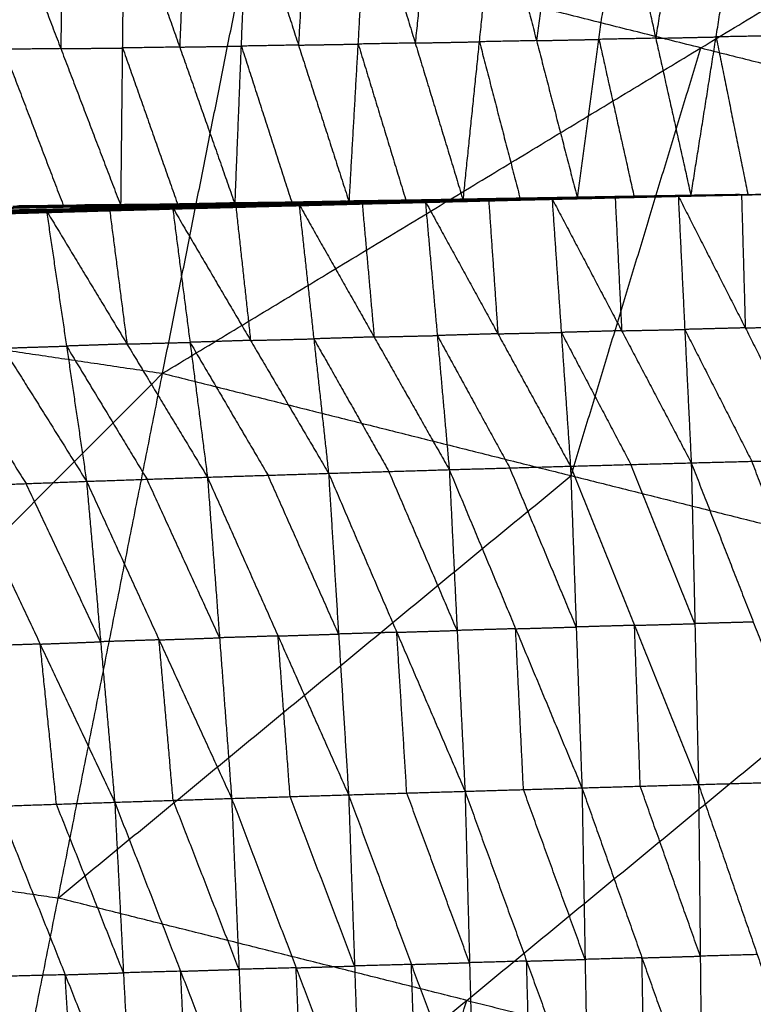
# Model space of a CAD drawing. Header units: millimetres. Extents: x -106 to 110, y -96 to 120.
# Tile 775 of 1020: x 13.84 to 19.6, y 73.1 to 80.83. Entities that reach past the tile are written whole.
import ezdxf

# ---------------------------------------------------------------- set-up
doc = ezdxf.new("R2010")
doc.units = ezdxf.units.MM
doc.header["$MEASUREMENT"] = 0
doc.layers.add('Default', color=7, linetype='Continuous', true_color=0x000000)

msp = doc.modelspace()

# ---------------------------------------------------------------- linework, layer by layer
at = {"layer": 'Default'}
for points in [[(8.4244, 79.0198, 4.1879), (12.3799, 81.9765, 4.4319), (16.3354, 84.9333, 4.6759)], [(14.9661, 78.0494, 4.1879), (15.6507, 81.4914, 4.4319), (16.3354, 84.9333, 4.6759)], [(14.9661, 78.0494, 4.1879), (19.1923, 80.6042, 4.4319), (23.4186, 83.159, 4.6759)], [(19.1146, 79.4433, 0.7886), (19.3121, 80.6901, -0.0152), (19.5096, 81.937, -0.8189)], [(19.5096, 81.937, -0.8189), (19.759, 80.699, -0.0043), (20.0084, 79.461, 0.8103)], [(15.5352, 79.3754, 0.7162), (15.585, 80.6181, -0.1059), (15.6349, 81.8608, -0.928)], [(15.6349, 81.8608, -0.928), (16.0332, 80.626, -0.0979), (16.4316, 79.3911, 0.7322)], [(16.1041, 81.869, -0.9173), (16.0687, 81.2475, -0.5076), (16.0332, 80.626, -0.0979)], [(16.4316, 79.3911, 0.7322), (16.5025, 80.6341, -0.0872), (16.5734, 81.8771, -0.9066)], [(16.5734, 81.8771, -0.9066), (16.9498, 80.6425, -0.0785), (17.3262, 79.408, 0.7495)], [(17.0779, 81.8867, -0.8929), (17.0139, 81.2646, -0.4857), (16.9498, 80.6425, -0.0785)], [(17.3262, 79.408, 0.7495), (17.4543, 80.6521, -0.0648), (17.5824, 81.8963, -0.8792)], [(17.5824, 81.8963, -0.8792), (17.9026, 80.6609, -0.0554), (18.2228, 79.4255, 0.7684)], [(18.0722, 81.9063, -0.8643), (17.9874, 81.2836, -0.4599), (17.9026, 80.6609, -0.0554)], [(18.2228, 79.4255, 0.7684), (18.3924, 80.671, -0.0405), (18.5619, 81.9164, -0.8495)], [(18.5619, 81.9164, -0.8495), (18.8383, 80.6798, -0.0304), (19.1146, 79.4433, 0.7886)], [(19.0358, 81.9267, -0.8342), (18.937, 81.3033, -0.4323), (18.8383, 80.6798, -0.0304)], [(13.6955, 81.8352, -0.9541), (14.1675, 80.5982, -0.1263), (14.6395, 79.3611, 0.7015)], [(14.1809, 81.8403, -0.9494), (14.1742, 81.2193, -0.5379), (14.1675, 80.5982, -0.1263)], [(14.6395, 79.3611, 0.7015), (14.6529, 80.6033, -0.1216), (14.6662, 81.8454, -0.9447)], [(14.6662, 81.8454, -0.9447), (15.1007, 80.6104, -0.1143), (15.5352, 79.3754, 0.7162)], [(15.1506, 81.8531, -0.9363), (15.1256, 81.2318, -0.5253), (15.1007, 80.6104, -0.1143)], [(19.1923, 80.6042, 4.4319), (17.4215, 81.0478, 4.4319), (15.6507, 81.4914, 4.4319)], [(19.759, 80.699, -0.0043), (19.5356, 80.6946, -0.0097), (19.3121, 80.6901, -0.0152)], [(16.0332, 80.626, -0.0979), (15.8091, 80.622, -0.1019), (15.585, 80.6181, -0.1059)], [(16.0332, 80.626, -0.0979), (16.2679, 80.63, -0.0926), (16.5025, 80.6341, -0.0872)], [(16.9498, 80.6425, -0.0785), (16.7262, 80.6383, -0.0829), (16.5025, 80.6341, -0.0872)], [(16.5025, 80.6341, -0.0872), (16.6907, 80.0168, 0.3268), (16.8789, 79.3995, 0.7409)], [(16.9498, 80.6425, -0.0785), (17.2021, 80.6473, -0.0717), (17.4543, 80.6521, -0.0648)], [(17.9026, 80.6609, -0.0554), (17.6785, 80.6565, -0.0601), (17.4543, 80.6521, -0.0648)], [(17.4543, 80.6521, -0.0648), (17.6144, 80.0344, 0.3471), (17.7745, 79.4167, 0.759)], [(17.9026, 80.6609, -0.0554), (18.1475, 80.6659, -0.048), (18.3924, 80.671, -0.0405)], [(18.8383, 80.6798, -0.0304), (18.6153, 80.6754, -0.0355), (18.3924, 80.671, -0.0405)], [(18.3924, 80.671, -0.0405), (18.5305, 80.0527, 0.369), (18.6687, 79.4344, 0.7785)], [(18.8383, 80.6798, -0.0304), (19.0752, 80.685, -0.0228), (19.3121, 80.6901, -0.0152)], [(19.3121, 80.6901, -0.0152), (19.4368, 80.0711, 0.3921), (19.5615, 79.4521, 0.7995)], [(14.1675, 80.5982, -0.1263), (13.9436, 80.5955, -0.1296), (13.7196, 80.5929, -0.1329)], [(13.7196, 80.5929, -0.1329), (13.9556, 79.9744, 0.281), (14.1916, 79.3558, 0.6949)], [(14.1675, 80.5982, -0.1263), (14.4102, 80.6007, -0.124), (14.6529, 80.6033, -0.1216)], [(15.1007, 80.6104, -0.1143), (14.8768, 80.6068, -0.1179), (14.6529, 80.6033, -0.1216)], [(14.6529, 80.6033, -0.1216), (14.8701, 79.9858, 0.2936), (15.0874, 79.3682, 0.7088)], [(15.1007, 80.6104, -0.1143), (15.3429, 80.6143, -0.1101), (15.585, 80.6181, -0.1059)], [(15.585, 80.6181, -0.1059), (15.7842, 80.0007, 0.3091), (15.9834, 79.3832, 0.7242)], [(18.1736, 77.246, 4.1879), (18.683, 78.9251, 4.3099), (19.1923, 80.6042, 4.4319)], [(19.1923, 80.6042, 4.4319), (20.7961, 80.2025, 4.4319), (22.3999, 79.8008, 4.4319)], [(18.9496, 79.4375, 0.7766), (19.479, 79.4492, 0.7935), (20.0084, 79.461, 0.8103)], [(18.9614, 79.4388, 0.7708), (19.4849, 79.4499, 0.7906), (20.0084, 79.461, 0.8103)], [(18.9712, 79.4413, 0.7692), (19.4898, 79.4511, 0.7898), (20.0084, 79.461, 0.8103)], [(18.9789, 79.4439, 0.7707), (19.4936, 79.4525, 0.7905), (20.0084, 79.461, 0.8103)], [(18.9843, 79.4441, 0.7773), (19.4963, 79.4525, 0.7938), (20.0084, 79.461, 0.8103)], [(19.0149, 79.4411, 0.7864), (19.5116, 79.4511, 0.7984), (20.0084, 79.461, 0.8103)], [(19.1146, 79.4433, 0.7886), (19.5615, 79.4521, 0.7995), (20.0084, 79.461, 0.8103)], [(14.6395, 79.3611, 0.7015), (15.269, 79.3771, 0.7078), (15.8984, 79.3931, 0.7142)], [(14.7553, 79.3694, 0.699), (15.07, 79.3774, 0.7022), (15.3847, 79.3853, 0.7053)], [(14.8428, 79.3714, 0.6851), (15.3593, 79.3803, 0.6944), (15.8757, 79.3892, 0.7037)], [(15.3734, 79.3834, 0.7001), (15.1151, 79.379, 0.6955), (14.8569, 79.3745, 0.6908)], [(14.871, 79.3776, 0.6965), (15.3847, 79.3853, 0.7053), (15.8984, 79.3931, 0.7142)], [(14.871, 79.3776, 0.6965), (15.3734, 79.3834, 0.7001), (15.8757, 79.3892, 0.7037)], [(15.269, 79.3771, 0.7078), (15.4929, 79.3807, 0.7115), (15.7168, 79.3842, 0.7152)], [(15.3445, 79.3737, 0.6939), (15.6028, 79.3782, 0.6986), (15.861, 79.3826, 0.7032)], [(15.3593, 79.3803, 0.6944), (15.3663, 79.3819, 0.6973), (15.3734, 79.3834, 0.7001)], [(15.861, 79.3826, 0.7032), (15.6101, 79.3815, 0.6988), (15.3593, 79.3803, 0.6944)], [(15.3734, 79.3834, 0.7001), (15.6302, 79.3873, 0.7045), (15.8871, 79.3911, 0.7089)], [(15.8871, 79.3911, 0.7089), (15.6359, 79.3882, 0.7071), (15.3847, 79.3853, 0.7053)], [(15.5352, 79.3754, 0.7162), (15.7168, 79.3842, 0.7152), (15.8984, 79.3931, 0.7142)], [(15.5352, 79.3754, 0.7162), (15.9834, 79.3832, 0.7242), (16.4316, 79.3911, 0.7322)], [(15.7168, 79.3842, 0.7152), (15.9409, 79.3882, 0.7192), (16.165, 79.3921, 0.7232)], [(15.7674, 79.3591, 0.7118), (16.3982, 79.3789, 0.7277), (17.0291, 79.3987, 0.7436)], [(15.7674, 79.3591, 0.7118), (16.2977, 79.3728, 0.721), (16.828, 79.3864, 0.7301)], [(15.8102, 79.3643, 0.7042), (16.3355, 79.3771, 0.7131), (16.8607, 79.39, 0.722)], [(15.8102, 79.3643, 0.7042), (16.3191, 79.3754, 0.7171), (16.828, 79.3864, 0.7301)], [(16.3535, 79.383, 0.7124), (16.0908, 79.3766, 0.7079), (15.8282, 79.3702, 0.7035)], [(15.8462, 79.3761, 0.7028), (16.3672, 79.3872, 0.7114), (16.8883, 79.3983, 0.7201)], [(15.8462, 79.3761, 0.7028), (16.3535, 79.383, 0.7124), (16.8607, 79.39, 0.722)], [(15.8462, 79.3761, 0.7028), (15.861, 79.3826, 0.7032), (15.8757, 79.3892, 0.7037)], [(16.382, 79.3937, 0.7119), (16.1215, 79.3882, 0.7076), (15.861, 79.3826, 0.7032)], [(15.8757, 79.3892, 0.7037), (16.3933, 79.3984, 0.7127), (16.9108, 79.4075, 0.7217)], [(15.8757, 79.3892, 0.7037), (16.382, 79.3937, 0.7119), (16.8883, 79.3983, 0.7201)], [(15.8757, 79.3892, 0.7037), (15.8871, 79.3911, 0.7089), (15.8984, 79.3931, 0.7142)], [(16.4046, 79.4003, 0.7179), (16.1458, 79.3957, 0.7134), (15.8871, 79.3911, 0.7089)], [(15.8984, 79.3931, 0.7142), (16.4133, 79.4014, 0.723), (16.9281, 79.4097, 0.7319)], [(15.8984, 79.3931, 0.7142), (16.4046, 79.4003, 0.7179), (16.9108, 79.4075, 0.7217)], [(15.8984, 79.3931, 0.7142), (16.165, 79.3921, 0.7232), (16.4316, 79.3911, 0.7322)], [(15.9024, 79.3674, 0.7182), (16.2179, 79.3773, 0.7262), (16.5333, 79.3872, 0.7341)], [(16.165, 79.3921, 0.7232), (16.0742, 79.3877, 0.7237), (15.9834, 79.3832, 0.7242)], [(16.0375, 79.3757, 0.7246), (16.5333, 79.3872, 0.7341), (17.0291, 79.3987, 0.7436)], [(16.165, 79.3921, 0.7232), (16.2891, 79.3967, 0.7231), (16.4133, 79.4014, 0.723)], [(16.3191, 79.3754, 0.7171), (16.5817, 79.3818, 0.7216), (16.8444, 79.3882, 0.726)], [(16.8444, 79.3882, 0.726), (16.5899, 79.3827, 0.7196), (16.3355, 79.3771, 0.7131)], [(16.3355, 79.3771, 0.7131), (16.3445, 79.3801, 0.7127), (16.3535, 79.383, 0.7124)], [(16.3535, 79.383, 0.7124), (16.614, 79.3886, 0.7167), (16.8745, 79.3941, 0.7211)], [(16.8745, 79.3941, 0.7211), (16.6209, 79.3906, 0.7162), (16.3672, 79.3872, 0.7114)], [(16.3672, 79.3872, 0.7114), (16.3746, 79.3905, 0.7117), (16.382, 79.3937, 0.7119)], [(16.382, 79.3937, 0.7119), (16.6408, 79.3983, 0.7164), (16.8995, 79.4029, 0.7209)], [(16.8995, 79.4029, 0.7209), (16.6464, 79.4006, 0.7168), (16.3933, 79.3984, 0.7127)], [(16.3933, 79.3984, 0.7127), (16.3989, 79.3993, 0.7153), (16.4046, 79.4003, 0.7179)], [(16.3982, 79.3789, 0.7277), (16.6634, 79.3857, 0.7323), (16.9286, 79.3925, 0.7368)], [(16.4046, 79.4003, 0.7179), (16.662, 79.4044, 0.7224), (16.9194, 79.4086, 0.7268)], [(16.9194, 79.4086, 0.7268), (16.6663, 79.405, 0.7249), (16.4133, 79.4014, 0.723)], [(16.4133, 79.4014, 0.723), (16.5465, 79.4009, 0.7275), (16.6798, 79.4004, 0.732)], [(16.4316, 79.3911, 0.7322), (16.6798, 79.4004, 0.732), (16.9281, 79.4097, 0.7319)], [(16.4316, 79.3911, 0.7322), (16.8789, 79.3995, 0.7409), (17.3262, 79.408, 0.7495)], [(16.5333, 79.3872, 0.7341), (16.5803, 78.8608, 0.2155), (16.6272, 78.3344, -0.303)], [(16.6798, 79.4004, 0.732), (16.9035, 79.4046, 0.7364), (17.1272, 79.4088, 0.7407)], [(16.828, 79.3864, 0.7301), (17.4261, 79.4034, 0.7472), (18.0241, 79.4205, 0.7642)], [(16.828, 79.3864, 0.7301), (17.3584, 79.3994, 0.7404), (17.8887, 79.4125, 0.7508)], [(16.828, 79.3864, 0.7301), (16.9286, 79.3925, 0.7368), (17.0291, 79.3987, 0.7436)], [(16.828, 79.3864, 0.7301), (16.8444, 79.3882, 0.726), (16.8607, 79.39, 0.722)], [(17.3747, 79.4012, 0.7364), (17.1095, 79.3947, 0.7312), (16.8444, 79.3882, 0.726)], [(16.8607, 79.39, 0.722), (17.3858, 79.4024, 0.7324), (17.9108, 79.4148, 0.7428)], [(16.8607, 79.39, 0.722), (17.3747, 79.4012, 0.7364), (17.8887, 79.4125, 0.7508)], [(16.8607, 79.39, 0.722), (16.8745, 79.3941, 0.7211), (16.8883, 79.3983, 0.7201)], [(17.3995, 79.4066, 0.7315), (17.137, 79.4003, 0.7263), (16.8745, 79.3941, 0.7211)], [(17.1272, 79.4088, 0.7407), (17.003, 79.4042, 0.7408), (16.8789, 79.3995, 0.7409)], [(16.8883, 79.3983, 0.7201), (17.4088, 79.4092, 0.7304), (17.9293, 79.4202, 0.7407)], [(16.8883, 79.3983, 0.7201), (17.3995, 79.4066, 0.7315), (17.9108, 79.4148, 0.7428)], [(16.8883, 79.3983, 0.7201), (16.8995, 79.4029, 0.7209), (16.9108, 79.4075, 0.7217)], [(17.42, 79.4139, 0.7312), (17.1598, 79.4084, 0.7261), (16.8995, 79.4029, 0.7209)], [(16.9108, 79.4075, 0.7217), (17.4276, 79.4168, 0.7322), (17.9444, 79.4261, 0.7427)], [(16.9108, 79.4075, 0.7217), (17.42, 79.4139, 0.7312), (17.9293, 79.4202, 0.7407)], [(16.9108, 79.4075, 0.7217), (16.9194, 79.4086, 0.7268), (16.9281, 79.4097, 0.7319)], [(17.4362, 79.4179, 0.7373), (17.1778, 79.4132, 0.732), (16.9194, 79.4086, 0.7268)], [(16.9281, 79.4097, 0.7319), (17.442, 79.4183, 0.742), (17.9559, 79.427, 0.7521)], [(16.9281, 79.4097, 0.7319), (17.4362, 79.4179, 0.7373), (17.9444, 79.4261, 0.7427)], [(16.9281, 79.4097, 0.7319), (17.1272, 79.4088, 0.7407), (17.3262, 79.408, 0.7495)], [(16.9286, 79.3925, 0.7368), (17.2276, 79.4011, 0.7454), (17.5266, 79.4096, 0.7539)], [(17.4261, 79.4034, 0.7472), (17.1773, 79.398, 0.742), (16.9286, 79.3925, 0.7368)], [(17.0291, 79.3987, 0.7436), (17.5266, 79.4096, 0.7539), (18.0241, 79.4205, 0.7642)], [(17.0291, 79.3987, 0.7436), (17.123, 78.3459, -0.2935), (17.2169, 77.2932, -1.3306)], [(17.0291, 79.3987, 0.7436), (17.5989, 78.3596, -0.2839), (18.1687, 77.3206, -1.3115)], [(17.641, 79.4175, 0.7508), (17.3841, 79.4131, 0.7458), (17.1272, 79.4088, 0.7407)], [(17.3262, 79.408, 0.7495), (17.641, 79.4175, 0.7508), (17.9559, 79.427, 0.7521)], [(17.3262, 79.408, 0.7495), (17.7745, 79.4167, 0.759), (18.2228, 79.4255, 0.7684)], [(17.3584, 79.3994, 0.7404), (17.3922, 79.4014, 0.7438), (17.4261, 79.4034, 0.7472)], [(17.3584, 79.3994, 0.7404), (17.3665, 79.4003, 0.7384), (17.3747, 79.4012, 0.7364)], [(17.3747, 79.4012, 0.7364), (17.6372, 79.4074, 0.7416), (17.8997, 79.4137, 0.7468)], [(17.8997, 79.4137, 0.7468), (17.6427, 79.408, 0.7396), (17.3858, 79.4024, 0.7324)], [(17.3858, 79.4024, 0.7324), (17.3926, 79.4045, 0.7319), (17.3995, 79.4066, 0.7315)], [(17.3995, 79.4066, 0.7315), (17.6598, 79.412, 0.7366), (17.92, 79.4175, 0.7418)], [(17.92, 79.4175, 0.7418), (17.6644, 79.4134, 0.7361), (17.4088, 79.4092, 0.7304)], [(17.4088, 79.4092, 0.7304), (17.4144, 79.4116, 0.7308), (17.42, 79.4139, 0.7312)], [(17.42, 79.4139, 0.7312), (17.6784, 79.4185, 0.7365), (17.9368, 79.4231, 0.7417)], [(17.4261, 79.4034, 0.7472), (17.6913, 79.41, 0.7523), (17.9564, 79.4165, 0.7575)], [(17.9368, 79.4231, 0.7417), (17.6822, 79.42, 0.737), (17.4276, 79.4168, 0.7322)], [(17.4276, 79.4168, 0.7322), (17.4319, 79.4173, 0.7347), (17.4362, 79.4179, 0.7373)], [(17.4362, 79.4179, 0.7373), (17.6932, 79.4222, 0.7423), (17.9501, 79.4265, 0.7474)], [(17.9501, 79.4265, 0.7474), (17.696, 79.4224, 0.7447), (17.442, 79.4183, 0.742)], [(17.442, 79.4183, 0.742), (17.5415, 79.4179, 0.7464), (17.641, 79.4175, 0.7508)], [(17.5266, 79.4096, 0.7539), (17.5628, 78.8846, 0.235), (17.5989, 78.3596, -0.2839)], [(17.641, 79.4175, 0.7508), (17.8652, 79.4219, 0.7555), (18.0893, 79.4263, 0.7602)], [(18.0893, 79.4263, 0.7602), (17.9319, 79.4215, 0.7596), (17.7745, 79.4167, 0.759)], [(17.8887, 79.4125, 0.7508), (18.4518, 79.4268, 0.7686), (19.0149, 79.4411, 0.7864)], [(17.8887, 79.4125, 0.7508), (18.4191, 79.425, 0.7637), (18.9496, 79.4375, 0.7766)], [(17.8887, 79.4125, 0.7508), (17.9564, 79.4165, 0.7575), (18.0241, 79.4205, 0.7642)], [(17.8887, 79.4125, 0.7508), (17.8997, 79.4137, 0.7468), (17.9108, 79.4148, 0.7428)], [(18.4302, 79.4262, 0.7597), (18.165, 79.4199, 0.7533), (17.8997, 79.4137, 0.7468)], [(17.9108, 79.4148, 0.7428), (18.4361, 79.4268, 0.7568), (18.9614, 79.4388, 0.7708)], [(17.9108, 79.4148, 0.7428), (18.4302, 79.4262, 0.7597), (18.9496, 79.4375, 0.7766)], [(17.9108, 79.4148, 0.7428), (17.92, 79.4175, 0.7418), (17.9293, 79.4202, 0.7407)], [(18.4454, 79.4295, 0.7558), (18.1827, 79.4235, 0.7488), (17.92, 79.4175, 0.7418)], [(17.9293, 79.4202, 0.7407), (18.4502, 79.4308, 0.755), (18.9712, 79.4413, 0.7692)], [(17.9293, 79.4202, 0.7407), (18.4454, 79.4295, 0.7558), (18.9614, 79.4388, 0.7708)], [(17.9293, 79.4202, 0.7407), (17.9368, 79.4231, 0.7417), (17.9444, 79.4261, 0.7427)], [(18.4578, 79.4337, 0.7559), (18.1973, 79.4284, 0.7488), (17.9368, 79.4231, 0.7417)], [(17.9444, 79.4261, 0.7427), (18.4616, 79.435, 0.7567), (18.9789, 79.4439, 0.7707)], [(17.9444, 79.4261, 0.7427), (18.4578, 79.4337, 0.7559), (18.9712, 79.4413, 0.7692)], [(17.9444, 79.4261, 0.7427), (17.9501, 79.4265, 0.7474), (17.9559, 79.427, 0.7521)], [(18.4674, 79.4355, 0.7614), (18.2087, 79.431, 0.7544), (17.9501, 79.4265, 0.7474)], [(17.9559, 79.427, 0.7521), (18.4701, 79.4355, 0.7647), (18.9843, 79.4441, 0.7773)], [(17.9559, 79.427, 0.7521), (18.4674, 79.4355, 0.7614), (18.9789, 79.4439, 0.7707)], [(17.9559, 79.427, 0.7521), (18.0893, 79.4263, 0.7602), (18.2228, 79.4255, 0.7684)], [(17.9564, 79.4165, 0.7575), (18.238, 79.4236, 0.7664), (18.5195, 79.4308, 0.7753)], [(18.4518, 79.4268, 0.7686), (18.2041, 79.4216, 0.763), (17.9564, 79.4165, 0.7575)], [(18.0241, 79.4205, 0.7642), (18.5195, 79.4308, 0.7753), (19.0149, 79.4411, 0.7864)], [(18.0241, 79.4205, 0.7642), (18.0964, 78.3705, -0.2736), (18.1687, 77.3206, -1.3115)], [(18.0241, 79.4205, 0.7642), (18.5706, 78.3835, -0.2634), (19.1171, 77.3465, -1.2909)], [(18.0893, 79.4263, 0.7602), (18.2797, 79.4309, 0.7624), (18.4701, 79.4355, 0.7647)], [(18.6036, 79.4348, 0.7728), (18.3464, 79.4305, 0.7665), (18.0893, 79.4263, 0.7602)], [(18.2228, 79.4255, 0.7684), (18.6036, 79.4348, 0.7728), (18.9843, 79.4441, 0.7773)], [(18.2228, 79.4255, 0.7684), (18.6687, 79.4344, 0.7785), (19.1146, 79.4433, 0.7886)], [(18.4191, 79.425, 0.7637), (18.4355, 79.4259, 0.7661), (18.4518, 79.4268, 0.7686)], [(18.4191, 79.425, 0.7637), (18.4246, 79.4256, 0.7617), (18.4302, 79.4262, 0.7597)], [(18.4302, 79.4262, 0.7597), (18.6928, 79.4321, 0.7667), (18.9555, 79.4381, 0.7737)], [(18.9555, 79.4381, 0.7737), (18.6958, 79.4325, 0.7653), (18.4361, 79.4268, 0.7568)], [(18.4361, 79.4268, 0.7568), (18.4407, 79.4281, 0.7563), (18.4454, 79.4295, 0.7558)], [(18.4454, 79.4295, 0.7558), (18.7058, 79.4348, 0.7629), (18.9663, 79.44, 0.77)], [(18.9663, 79.44, 0.77), (18.7083, 79.4354, 0.7625), (18.4502, 79.4308, 0.755)], [(18.4502, 79.4308, 0.755), (18.454, 79.4322, 0.7554), (18.4578, 79.4337, 0.7559)], [(18.4518, 79.4268, 0.7686), (18.717, 79.4331, 0.775), (18.9822, 79.4393, 0.7815)], [(18.4578, 79.4337, 0.7559), (18.7164, 79.4382, 0.7629), (18.975, 79.4426, 0.77)], [(18.975, 79.4426, 0.77), (18.7183, 79.4388, 0.7633), (18.4616, 79.435, 0.7567)], [(18.4616, 79.435, 0.7567), (18.4645, 79.4352, 0.7591), (18.4674, 79.4355, 0.7614)], [(18.4674, 79.4355, 0.7614), (18.7245, 79.4397, 0.7677), (18.9816, 79.444, 0.774)], [(18.9816, 79.444, 0.774), (18.7258, 79.4398, 0.7693), (18.4701, 79.4355, 0.7647)], [(18.5195, 79.4308, 0.7753), (18.5451, 78.9072, 0.256), (18.5706, 78.3835, -0.2634)], [(18.6036, 79.4348, 0.7728), (18.8265, 79.4392, 0.7779), (19.0495, 79.4437, 0.7829)], [(18.6687, 79.4344, 0.7785), (18.6361, 79.4346, 0.7756), (18.6036, 79.4348, 0.7728)], [(18.9496, 79.4375, 0.7766), (18.9822, 79.4393, 0.7815), (19.0149, 79.4411, 0.7864)], [(18.9496, 79.4375, 0.7766), (18.9555, 79.4381, 0.7737), (18.9614, 79.4388, 0.7708)], [(19.4849, 79.4499, 0.7906), (19.2202, 79.444, 0.7821), (18.9555, 79.4381, 0.7737)], [(18.9614, 79.4388, 0.7708), (18.9663, 79.44, 0.77), (18.9712, 79.4413, 0.7692)], [(19.4898, 79.4511, 0.7898), (19.228, 79.4456, 0.7799), (18.9663, 79.44, 0.77)], [(18.9712, 79.4413, 0.7692), (18.975, 79.4426, 0.77), (18.9789, 79.4439, 0.7707)], [(19.4936, 79.4525, 0.7905), (19.2343, 79.4475, 0.7803), (18.975, 79.4426, 0.77)], [(18.9789, 79.4439, 0.7707), (18.9816, 79.444, 0.774), (18.9843, 79.4441, 0.7773)], [(19.4963, 79.4525, 0.7938), (19.239, 79.4483, 0.7839), (18.9816, 79.444, 0.774)], [(18.9822, 79.4393, 0.7815), (19.2469, 79.4452, 0.7899), (19.5116, 79.4511, 0.7984)], [(19.479, 79.4492, 0.7935), (19.2306, 79.4443, 0.7875), (18.9822, 79.4393, 0.7815)], [(18.9843, 79.4441, 0.7773), (19.0495, 79.4437, 0.7829), (19.1146, 79.4433, 0.7886)], [(19.0149, 79.4411, 0.7864), (19.066, 78.3938, -0.2523), (19.1171, 77.3465, -1.2909)], [(19.0149, 79.4411, 0.7864), (19.5412, 78.4062, -0.2417), (20.0675, 77.3713, -1.2697)], [(19.5615, 79.4521, 0.7995), (19.3055, 79.4479, 0.7912), (19.0495, 79.4437, 0.7829)], [(19.479, 79.4492, 0.7935), (19.4819, 79.4495, 0.792), (19.4849, 79.4499, 0.7906)], [(19.4849, 79.4499, 0.7906), (19.4873, 79.4505, 0.7902), (19.4898, 79.4511, 0.7898)], [(19.4898, 79.4511, 0.7898), (19.4917, 79.4518, 0.7901), (19.4936, 79.4525, 0.7905)], [(19.4936, 79.4525, 0.7905), (19.495, 79.4525, 0.7922), (19.4963, 79.4525, 0.7938)], [(19.4963, 79.4525, 0.7938), (19.5289, 79.4523, 0.7966), (19.5615, 79.4521, 0.7995)], [(19.5116, 79.4511, 0.7984), (19.5264, 78.9286, 0.2783), (19.5412, 78.4062, -0.2417)], [(13.06, 79.2927, 0.6754), (13.5575, 79.3088, 0.6831), (14.055, 79.3249, 0.6908)], [(13.8504, 79.3126, 0.682), (13.6017, 79.3045, 0.6782), (13.353, 79.2965, 0.6743)], [(13.6459, 79.3002, 0.6733), (14.3454, 79.3257, 0.6901), (15.0448, 79.3512, 0.707)], [(13.6459, 79.3002, 0.6733), (14.1765, 79.3154, 0.6835), (14.7071, 79.3305, 0.6937)], [(13.6459, 79.3002, 0.6733), (13.8504, 79.3126, 0.682), (14.055, 79.3249, 0.6908)], [(14.2082, 79.321, 0.6784), (13.9429, 79.3134, 0.6733), (13.6776, 79.3059, 0.6682)], [(13.7093, 79.3115, 0.6632), (14.2351, 79.3247, 0.6745), (14.7609, 79.3379, 0.6857)], [(13.7093, 79.3115, 0.6632), (14.2082, 79.321, 0.6784), (14.7071, 79.3305, 0.6937)], [(14.2617, 79.3353, 0.6738), (13.9988, 79.3287, 0.6681), (13.7359, 79.3221, 0.6625)], [(13.7436, 79.3506, 0.6882), (14.3073, 79.3641, 0.6924), (14.871, 79.3776, 0.6965)], [(13.7436, 79.3506, 0.6882), (14.1916, 79.3558, 0.6949), (14.6395, 79.3611, 0.7015)], [(13.7625, 79.3327, 0.6618), (14.2842, 79.3432, 0.6732), (14.806, 79.3537, 0.6846)], [(13.7625, 79.3327, 0.6618), (14.2617, 79.3353, 0.6738), (14.7609, 79.3379, 0.6857)], [(14.3058, 79.3549, 0.6735), (14.0449, 79.3497, 0.6678), (13.784, 79.3444, 0.6621)], [(13.791, 79.3581, 0.6825), (14.0729, 79.3648, 0.6846), (14.3547, 79.3716, 0.6867)], [(14.3073, 79.3641, 0.6924), (14.0492, 79.3611, 0.6875), (13.791, 79.3581, 0.6825)], [(13.8056, 79.3561, 0.6624), (14.3242, 79.3638, 0.6738), (14.8428, 79.3714, 0.6851)], [(13.8056, 79.3561, 0.6624), (14.3058, 79.3549, 0.6735), (14.806, 79.3537, 0.6846)], [(14.3406, 79.3685, 0.681), (14.0813, 79.3647, 0.6753), (13.822, 79.3609, 0.6696)], [(13.8385, 79.3656, 0.6768), (14.3547, 79.3716, 0.6867), (14.871, 79.3776, 0.6965)], [(13.8385, 79.3656, 0.6768), (14.3406, 79.3685, 0.681), (14.8428, 79.3714, 0.6851)], [(13.8504, 79.3126, 0.682), (14.2002, 79.3253, 0.6904), (14.5499, 79.338, 0.6989)], [(14.3454, 79.3257, 0.6901), (14.0979, 79.3191, 0.6861), (13.8504, 79.3126, 0.682)], [(14.055, 79.3249, 0.6908), (14.5499, 79.338, 0.6989), (15.0448, 79.3512, 0.707)], [(14.055, 79.3249, 0.6908), (14.2121, 78.2633, -0.3396), (14.3693, 77.2016, -1.3699)], [(14.055, 79.3249, 0.6908), (14.6868, 78.2795, -0.3349), (15.3186, 77.2341, -1.3606)], [(14.1765, 79.3154, 0.6835), (14.2609, 79.3205, 0.6868), (14.3454, 79.3257, 0.6901)], [(14.1765, 79.3154, 0.6835), (14.1924, 79.3182, 0.681), (14.2082, 79.321, 0.6784)], [(14.1916, 79.3558, 0.6949), (14.2494, 79.36, 0.6936), (14.3073, 79.3641, 0.6924)], [(14.2082, 79.321, 0.6784), (14.4711, 79.3276, 0.6841), (14.734, 79.3342, 0.6897)], [(14.2351, 79.3247, 0.6745), (14.2484, 79.33, 0.6741), (14.2617, 79.3353, 0.6738)], [(14.734, 79.3342, 0.6897), (14.4845, 79.3295, 0.6821), (14.2351, 79.3247, 0.6745)], [(14.2617, 79.3353, 0.6738), (14.5226, 79.3406, 0.6795), (14.7834, 79.3458, 0.6852)], [(14.2842, 79.3432, 0.6732), (14.295, 79.3491, 0.6733), (14.3058, 79.3549, 0.6735)], [(14.7834, 79.3458, 0.6852), (14.5338, 79.3445, 0.6792), (14.2842, 79.3432, 0.6732)], [(14.3058, 79.3549, 0.6735), (14.5651, 79.3587, 0.6792), (14.8244, 79.3625, 0.6848)], [(14.3073, 79.3641, 0.6924), (14.5313, 79.3667, 0.6957), (14.7553, 79.3694, 0.699)], [(14.3242, 79.3638, 0.6738), (14.3324, 79.3661, 0.6774), (14.3406, 79.3685, 0.681)], [(14.8244, 79.3625, 0.6848), (14.5743, 79.3632, 0.6793), (14.3242, 79.3638, 0.6738)], [(14.3406, 79.3685, 0.681), (14.5988, 79.3715, 0.6859), (14.8569, 79.3745, 0.6908)], [(14.3454, 79.3257, 0.6901), (14.6107, 79.3333, 0.6952), (14.876, 79.3409, 0.7003)], [(14.8569, 79.3745, 0.6908), (14.6058, 79.3731, 0.6887), (14.3547, 79.3716, 0.6867)], [(14.5499, 79.338, 0.6989), (14.6183, 78.8088, 0.182), (14.6868, 78.2795, -0.3349)], [(14.6395, 79.3611, 0.7015), (14.7553, 79.3694, 0.699), (14.871, 79.3776, 0.6965)], [(14.6395, 79.3611, 0.7015), (15.0874, 79.3682, 0.7088), (15.5352, 79.3754, 0.7162)], [(14.7071, 79.3305, 0.6937), (15.3723, 79.3531, 0.7091), (16.0375, 79.3757, 0.7246)], [(14.7071, 79.3305, 0.6937), (15.2372, 79.3448, 0.7027), (15.7674, 79.3591, 0.7118)], [(14.7071, 79.3305, 0.6937), (14.876, 79.3409, 0.7003), (15.0448, 79.3512, 0.707)], [(14.7071, 79.3305, 0.6937), (14.734, 79.3342, 0.6897), (14.7609, 79.3379, 0.6857)], [(15.2641, 79.3485, 0.6988), (14.9991, 79.3414, 0.6942), (14.734, 79.3342, 0.6897)], [(15.269, 79.3771, 0.7078), (15.0121, 79.3732, 0.7034), (14.7553, 79.3694, 0.699)], [(14.7609, 79.3379, 0.6857), (15.2855, 79.3511, 0.695), (15.8102, 79.3643, 0.7042)], [(14.7609, 79.3379, 0.6857), (15.2641, 79.3485, 0.6988), (15.7674, 79.3591, 0.7118)], [(14.7609, 79.3379, 0.6857), (14.7834, 79.3458, 0.6852), (14.806, 79.3537, 0.6846)], [(15.3081, 79.359, 0.6944), (15.0458, 79.3524, 0.6898), (14.7834, 79.3458, 0.6852)], [(14.806, 79.3537, 0.6846), (15.3261, 79.3649, 0.6937), (15.8462, 79.3761, 0.7028)], [(14.806, 79.3537, 0.6846), (14.8244, 79.3625, 0.6848), (14.8428, 79.3714, 0.6851)], [(14.806, 79.3537, 0.6846), (15.3081, 79.359, 0.6944), (15.8102, 79.3643, 0.7042)], [(15.3445, 79.3737, 0.6939), (15.0845, 79.3681, 0.6894), (14.8244, 79.3625, 0.6848)], [(14.8428, 79.3714, 0.6851), (14.8569, 79.3745, 0.6908), (14.871, 79.3776, 0.6965)], [(14.8428, 79.3714, 0.6851), (15.3445, 79.3737, 0.6939), (15.8462, 79.3761, 0.7028)], [(14.876, 79.3409, 0.7003), (15.2085, 79.3522, 0.7081), (15.5411, 79.3634, 0.7158)], [(15.3723, 79.3531, 0.7091), (15.1241, 79.347, 0.7047), (14.876, 79.3409, 0.7003)], [(15.0448, 79.3512, 0.707), (15.5411, 79.3634, 0.7158), (16.0375, 79.3757, 0.7246)], [(15.0448, 79.3512, 0.707), (15.1817, 78.2926, -0.3268), (15.3186, 77.2341, -1.3606)], [(15.0448, 79.3512, 0.707), (15.657, 78.3078, -0.3201), (16.2693, 77.2645, -1.3472)], [(15.0874, 79.3682, 0.7088), (15.1782, 79.3727, 0.7083), (15.269, 79.3771, 0.7078)], [(15.2372, 79.3448, 0.7027), (15.3048, 79.349, 0.7059), (15.3723, 79.3531, 0.7091)], [(15.2372, 79.3448, 0.7027), (15.2507, 79.3467, 0.7008), (15.2641, 79.3485, 0.6988)], [(15.2641, 79.3485, 0.6988), (15.5264, 79.3551, 0.7034), (15.7888, 79.3617, 0.708)], [(15.7888, 79.3617, 0.708), (15.5371, 79.3564, 0.7015), (15.2855, 79.3511, 0.695)], [(15.2855, 79.3511, 0.695), (15.2968, 79.3551, 0.6947), (15.3081, 79.359, 0.6944)], [(15.3081, 79.359, 0.6944), (15.5682, 79.3646, 0.6989), (15.8282, 79.3702, 0.7035)], [(15.3261, 79.3649, 0.6937), (15.3353, 79.3693, 0.6938), (15.3445, 79.3737, 0.6939)], [(15.8282, 79.3702, 0.7035), (15.5772, 79.3675, 0.6986), (15.3261, 79.3649, 0.6937)], [(15.3723, 79.3531, 0.7091), (15.6374, 79.3603, 0.7137), (15.9024, 79.3674, 0.7182)], [(15.5411, 79.3634, 0.7158), (15.5991, 78.8356, 0.1978), (15.657, 78.3078, -0.3201)], [(15.7674, 79.3591, 0.7118), (15.9024, 79.3674, 0.7182), (16.0375, 79.3757, 0.7246)], [(15.7674, 79.3591, 0.7118), (15.7888, 79.3617, 0.708), (15.8102, 79.3643, 0.7042)], [(16.3191, 79.3754, 0.7171), (16.0539, 79.3685, 0.7126), (15.7888, 79.3617, 0.708)], [(15.8102, 79.3643, 0.7042), (15.8282, 79.3702, 0.7035), (15.8462, 79.3761, 0.7028)], [(16.3982, 79.3789, 0.7277), (16.1503, 79.3732, 0.723), (15.9024, 79.3674, 0.7182)], [(16.0375, 79.3757, 0.7246), (16.1534, 78.3201, -0.3113), (16.2693, 77.2645, -1.3472)], [(16.0375, 79.3757, 0.7246), (16.6272, 78.3344, -0.303), (17.2169, 77.2932, -1.3306)], [(16.2977, 79.3728, 0.721), (16.348, 79.3758, 0.7243), (16.3982, 79.3789, 0.7277)], [(16.2977, 79.3728, 0.721), (16.3084, 79.3741, 0.719), (16.3191, 79.3754, 0.7171)], [(13.06, 79.2927, 0.6754), (13.7147, 78.2472, -0.3472), (14.3693, 77.2016, -1.3699)], [(8.4244, 79.0198, 4.1879), (11.6953, 78.5346, 4.1879), (14.9661, 78.0494, 4.1879)], [(18.5706, 78.3835, -0.2634), (18.3335, 78.377, -0.2685), (18.0964, 78.3705, -0.2736)], [(18.5706, 78.3835, -0.2634), (18.8183, 78.3887, -0.2578), (19.066, 78.3938, -0.2523)], [(19.5412, 78.4062, -0.2417), (19.3036, 78.4, -0.247), (19.066, 78.3938, -0.2523)], [(19.066, 78.3938, -0.2523), (19.3291, 77.8764, -0.7663), (19.5923, 77.3589, -1.2803)], [(19.5412, 78.4062, -0.2417), (19.7896, 78.4112, -0.2357), (20.0379, 78.4162, -0.2297)], [(15.657, 78.3078, -0.3201), (15.4194, 78.3002, -0.3235), (15.1817, 78.2926, -0.3268)], [(15.657, 78.3078, -0.3201), (15.9052, 78.314, -0.3157), (16.1534, 78.3201, -0.3113)], [(16.6272, 78.3344, -0.303), (16.3903, 78.3273, -0.3072), (16.1534, 78.3201, -0.3113)], [(16.1534, 78.3201, -0.3113), (16.4483, 77.7995, -0.8251), (16.7431, 77.2788, -1.3389)], [(16.6272, 78.3344, -0.303), (16.8751, 78.3402, -0.2983), (17.123, 78.3459, -0.2935)], [(17.5989, 78.3596, -0.2839), (17.361, 78.3528, -0.2887), (17.123, 78.3459, -0.2935)], [(17.123, 78.3459, -0.2935), (17.4079, 77.8264, -0.8073), (17.6928, 77.3069, -1.321)], [(17.5989, 78.3596, -0.2839), (17.8477, 78.3651, -0.2788), (18.0964, 78.3705, -0.2736)], [(18.0964, 78.3705, -0.2736), (18.3696, 77.8521, -0.7874), (18.6429, 77.3336, -1.3012)], [(13.2399, 78.2291, -0.3492), (13.5672, 77.7063, -0.8605), (13.8945, 77.1836, -1.3719)], [(13.7147, 78.2472, -0.3472), (13.9634, 78.2552, -0.3434), (14.2121, 78.2633, -0.3396)], [(14.6868, 78.2795, -0.3349), (14.4495, 78.2714, -0.3373), (14.2121, 78.2633, -0.3396)], [(14.2121, 78.2633, -0.3396), (14.528, 77.7406, -0.8524), (14.844, 77.2179, -1.3653)], [(14.6868, 78.2795, -0.3349), (14.9342, 78.2861, -0.3309), (15.1817, 78.2926, -0.3268)], [(15.1817, 78.2926, -0.3268), (15.4878, 77.771, -0.8404), (15.794, 77.2493, -1.3539)], [(7.6012, 70.6609, 3.952), (11.2836, 74.3552, 4.07), (14.9661, 78.0494, 4.1879)], [(13.3275, 69.8115, 3.952), (14.1468, 73.9304, 4.07), (14.9661, 78.0494, 4.1879)], [(14.9661, 78.0494, 4.1879), (18.1736, 77.246, 4.1879), (21.3811, 76.4426, 4.1879)], [(17.2169, 77.2932, -1.3306), (17.6928, 77.3069, -1.321), (18.1687, 77.3206, -1.3115)], [(18.2138, 76.0579, -1.8856), (17.9533, 76.6824, -1.6033), (17.6928, 77.3069, -1.321)], [(18.1687, 77.3206, -1.3115), (18.6429, 77.3336, -1.3012), (19.1171, 77.3465, -1.2909)], [(18.1687, 77.3206, -1.3115), (18.2138, 76.0579, -1.8856), (18.2589, 74.7953, -2.4598)], [(18.1687, 77.3206, -1.3115), (18.6715, 76.0711, -1.8757), (19.1744, 74.8216, -2.4399)], [(19.1457, 76.084, -1.8654), (18.8943, 76.7088, -1.5833), (18.6429, 77.3336, -1.3012)], [(19.1171, 77.3465, -1.2909), (19.5923, 77.3589, -1.2803), (20.0675, 77.3713, -1.2697)], [(19.1171, 77.3465, -1.2909), (19.1457, 76.084, -1.8654), (19.1744, 74.8216, -2.4399)], [(19.1171, 77.3465, -1.2909), (19.6042, 76.0969, -1.8559), (20.0913, 74.8472, -2.4208)], [(20.0794, 76.1093, -1.8453), (19.8359, 76.7341, -1.5628), (19.5923, 77.3589, -1.2803)], [(14.1468, 73.9304, 4.07), (16.1602, 75.5882, 4.1289), (18.1736, 77.246, 4.1879)], [(14.3693, 77.2016, -1.3699), (14.844, 77.2179, -1.3653), (15.3186, 77.2341, -1.3606)], [(15.4136, 75.9732, -1.9351), (15.1288, 76.5955, -1.6502), (14.844, 77.2179, -1.3653)], [(15.3186, 77.2341, -1.3606), (15.794, 77.2493, -1.3539), (16.2693, 77.2645, -1.3472)], [(15.3186, 77.2341, -1.3606), (15.4136, 75.9732, -1.9351), (15.5086, 74.7122, -2.5096)], [(15.3186, 77.2341, -1.3606), (15.8727, 75.9874, -1.9284), (16.4268, 74.7407, -2.4962)], [(16.3481, 76.0026, -1.9217), (16.071, 76.6259, -1.6378), (15.794, 77.2493, -1.3539)], [(16.2693, 77.2645, -1.3472), (16.7431, 77.2788, -1.3389), (17.2169, 77.2932, -1.3306)], [(16.2693, 77.2645, -1.3472), (16.3481, 76.0026, -1.9217), (16.4268, 74.7407, -2.4962)], [(16.2693, 77.2645, -1.3472), (16.805, 76.0164, -1.9132), (17.3407, 74.7683, -2.4791)], [(17.2788, 76.0308, -1.9049), (17.011, 76.6548, -1.6219), (16.7431, 77.2788, -1.3389)], [(17.2169, 77.2932, -1.3306), (17.2788, 76.0308, -1.9049), (17.3407, 74.7683, -2.4791)], [(17.2169, 77.2932, -1.3306), (17.7379, 76.0443, -1.8952), (18.2589, 74.7953, -2.4598)], [(13.4197, 77.1655, -1.3739), (13.8945, 77.1836, -1.3719), (14.3693, 77.2016, -1.3699)], [(13.4197, 77.1655, -1.3739), (14.0052, 75.9239, -1.9458), (14.5907, 74.6823, -2.5177)], [(14.48, 75.942, -1.9438), (14.1873, 76.5628, -1.6578), (13.8945, 77.1836, -1.3719)], [(14.3693, 77.2016, -1.3699), (14.48, 75.942, -1.9438), (14.5907, 74.6823, -2.5177)], [(14.3693, 77.2016, -1.3699), (14.939, 75.9569, -1.9397), (15.5086, 74.7122, -2.5096)], [(13.3275, 69.8115, 3.952), (17.3543, 73.127, 4.07), (21.3811, 76.4426, 4.1879)], [(18.9429, 68.4048, 3.952), (20.162, 72.4237, 4.07), (21.3811, 76.4426, 4.1879)], [(18.6715, 76.0711, -1.8757), (18.4427, 76.0645, -1.8807), (18.2138, 76.0579, -1.8856)], [(18.6715, 76.0711, -1.8757), (18.9086, 76.0776, -1.8705), (19.1457, 76.084, -1.8654)], [(18.7167, 74.8084, -2.4498), (18.6941, 75.4398, -2.1627), (18.6715, 76.0711, -1.8757)], [(19.6042, 76.0969, -1.8559), (19.375, 76.0905, -1.8606), (19.1457, 76.084, -1.8654)], [(15.8727, 75.9874, -1.9284), (15.6432, 75.9803, -1.9318), (15.4136, 75.9732, -1.9351)], [(15.8727, 75.9874, -1.9284), (16.1104, 75.995, -1.9251), (16.3481, 76.0026, -1.9217)], [(15.9677, 74.7265, -2.5029), (15.9202, 75.3569, -2.2156), (15.8727, 75.9874, -1.9284)], [(16.805, 76.0164, -1.9132), (16.5765, 76.0095, -1.9174), (16.3481, 76.0026, -1.9217)], [(16.805, 76.0164, -1.9132), (17.0419, 76.0236, -1.909), (17.2788, 76.0308, -1.9049)], [(16.8837, 74.7545, -2.4876), (16.8444, 75.3854, -2.2004), (16.805, 76.0164, -1.9132)], [(17.7379, 76.0443, -1.8952), (17.5084, 76.0375, -1.9), (17.2788, 76.0308, -1.9049)], [(17.7379, 76.0443, -1.8952), (17.9759, 76.0511, -1.8904), (18.2138, 76.0579, -1.8856)], [(17.7998, 74.7818, -2.4694), (17.7689, 75.413, -2.1823), (17.7379, 76.0443, -1.8952)], [(14.0052, 75.9239, -1.9458), (13.7765, 75.9162, -1.946), (13.5478, 75.9085, -1.9462)], [(14.0052, 75.9239, -1.9458), (14.2426, 75.9329, -1.9448), (14.48, 75.942, -1.9438)], [(14.1332, 74.6669, -2.5182), (14.0692, 75.2954, -2.232), (14.0052, 75.9239, -1.9458)], [(14.939, 75.9569, -1.9397), (14.7095, 75.9494, -1.9418), (14.48, 75.942, -1.9438)], [(14.939, 75.9569, -1.9397), (15.1763, 75.965, -1.9374), (15.4136, 75.9732, -1.9351)], [(15.0496, 74.6973, -2.5136), (14.9943, 75.3271, -2.2267), (14.939, 75.9569, -1.9397)], [(19.1744, 74.8216, -2.4399), (19.6329, 74.8344, -2.4303), (20.0913, 74.8472, -2.4208)], [(16.4268, 74.7407, -2.4962), (16.8837, 74.7545, -2.4876), (17.3407, 74.7683, -2.4791)], [(17.3764, 73.4227, -2.6496), (17.1301, 74.0886, -2.5686), (16.8837, 74.7545, -2.4876)], [(17.3407, 74.7683, -2.4791), (17.7998, 74.7818, -2.4694), (18.2589, 74.7953, -2.4598)], [(17.3407, 74.7683, -2.4791), (17.3764, 73.4227, -2.6496), (17.4121, 72.0771, -2.82)], [(17.3407, 74.7683, -2.4791), (17.8243, 73.435, -2.6401), (18.308, 72.1017, -2.8011)], [(18.2835, 73.4485, -2.6305), (18.0416, 74.1151, -2.55), (17.7998, 74.7818, -2.4694)], [(18.2589, 74.7953, -2.4598), (18.7167, 74.8084, -2.4498), (19.1744, 74.8216, -2.4399)], [(18.2589, 74.7953, -2.4598), (18.2835, 73.4485, -2.6305), (18.308, 72.1017, -2.8011)], [(18.2589, 74.7953, -2.4598), (18.73, 73.4608, -2.6211), (19.2012, 72.1263, -2.7825)], [(19.1878, 73.4739, -2.6112), (18.9522, 74.1412, -2.5305), (18.7167, 74.8084, -2.4498)], [(19.1744, 74.8216, -2.4399), (19.1878, 73.4739, -2.6112), (19.2012, 72.1263, -2.7825)], [(19.1744, 74.8216, -2.4399), (19.6349, 73.4864, -2.6028), (20.0955, 72.1512, -2.7657)], [(13.6758, 74.6515, -2.5186), (14.1332, 74.6669, -2.5182), (14.5907, 74.6823, -2.5177)], [(14.5907, 74.6823, -2.5177), (15.0496, 74.6973, -2.5136), (15.5086, 74.7122, -2.5096)], [(14.5907, 74.6823, -2.5177), (14.6591, 73.3432, -2.6887), (14.7275, 72.0042, -2.8598)], [(14.5907, 74.6823, -2.5177), (15.1074, 73.3555, -2.6844), (15.6242, 72.0287, -2.8511)], [(15.5664, 73.3705, -2.6803), (15.308, 74.0339, -2.597), (15.0496, 74.6973, -2.5136)], [(15.5086, 74.7122, -2.5096), (15.9677, 74.7265, -2.5029), (16.4268, 74.7407, -2.4962)], [(15.5086, 74.7122, -2.5096), (15.5664, 73.3705, -2.6803), (15.6242, 72.0287, -2.8511)], [(15.5086, 74.7122, -2.5096), (16.0146, 73.3825, -2.6734), (16.5206, 72.0528, -2.8372)], [(16.4737, 73.3968, -2.6667), (16.2207, 74.0616, -2.5848), (15.9677, 74.7265, -2.5029)], [(16.4268, 74.7407, -2.4962), (16.4737, 73.3968, -2.6667), (16.5206, 72.0528, -2.8372)], [(16.4268, 74.7407, -2.4962), (16.9195, 73.4089, -2.6581), (17.4121, 72.0771, -2.82)], [(13.6758, 74.6515, -2.5186), (14.2016, 73.3278, -2.6892), (14.7275, 72.0042, -2.8598)], [(14.6591, 73.3432, -2.6887), (14.3962, 74.0051, -2.6035), (14.1332, 74.6669, -2.5182)], [(11.2836, 74.3552, 4.07), (12.7152, 74.1428, 4.07), (14.1468, 73.9304, 4.07)], [(18.9429, 68.4048, 3.952), (23.2754, 71.3097, 4.07), (27.6078, 74.2146, 4.1879)], [(17.3543, 73.127, 4.07), (15.7505, 73.5287, 4.07), (14.1468, 73.9304, 4.07)], [(17.8243, 73.435, -2.6401), (17.6004, 73.4288, -2.6449), (17.3764, 73.4227, -2.6496)], [(17.8243, 73.435, -2.6401), (18.0539, 73.4417, -2.6353), (18.2835, 73.4485, -2.6305)], [(17.8601, 72.0894, -2.8106), (17.8422, 72.7622, -2.7254), (17.8243, 73.435, -2.6401)], [(18.73, 73.4608, -2.6211), (18.5068, 73.4547, -2.6258), (18.2835, 73.4485, -2.6305)], [(18.73, 73.4608, -2.6211), (18.9589, 73.4674, -2.6161), (19.1878, 73.4739, -2.6112)], [(18.7546, 72.114, -2.7918), (18.7423, 72.7874, -2.7065), (18.73, 73.4608, -2.6211)], [(19.6349, 73.4864, -2.6028), (19.4114, 73.4802, -2.607), (19.1878, 73.4739, -2.6112)], [(15.1074, 73.3555, -2.6844), (14.8833, 73.3494, -2.6866), (14.6591, 73.3432, -2.6887)], [(15.1074, 73.3555, -2.6844), (15.3369, 73.363, -2.6824), (15.5664, 73.3705, -2.6803)], [(15.1758, 72.0164, -2.8554), (15.1416, 72.686, -2.7699), (15.1074, 73.3555, -2.6844)], [(16.0146, 73.3825, -2.6734), (15.7905, 73.3765, -2.6769), (15.5664, 73.3705, -2.6803)], [(16.0146, 73.3825, -2.6734), (16.2442, 73.3896, -2.67), (16.4737, 73.3968, -2.6667)], [(16.0724, 72.0408, -2.8442), (16.0435, 72.7116, -2.7588), (16.0146, 73.3825, -2.6734)], [(16.9195, 73.4089, -2.6581), (16.6966, 73.4028, -2.6624), (16.4737, 73.3968, -2.6667)], [(16.9195, 73.4089, -2.6581), (17.1479, 73.4158, -2.6538), (17.3764, 73.4227, -2.6496)], [(16.9664, 72.0649, -2.8286), (16.9429, 72.7369, -2.7434), (16.9195, 73.4089, -2.6581)], [(14.2016, 73.3278, -2.6892), (13.9786, 73.3221, -2.6895), (13.7556, 73.3163, -2.6898)], [(14.2016, 73.3278, -2.6892), (14.4304, 73.3355, -2.689), (14.6591, 73.3432, -2.6887)], [(14.2814, 71.9927, -2.8603), (14.2415, 72.6602, -2.7748), (14.2016, 73.3278, -2.6892)], [(16.1352, 69.1082, 3.952), (16.7448, 71.1176, 4.011), (17.3543, 73.127, 4.07)], [(17.3543, 73.127, 4.07), (18.7582, 72.7754, 4.07), (20.162, 72.4237, 4.07)]]:
    msp.add_open_spline(points, degree=2, dxfattribs=at)

doc.saveas('drawing.dxf')
